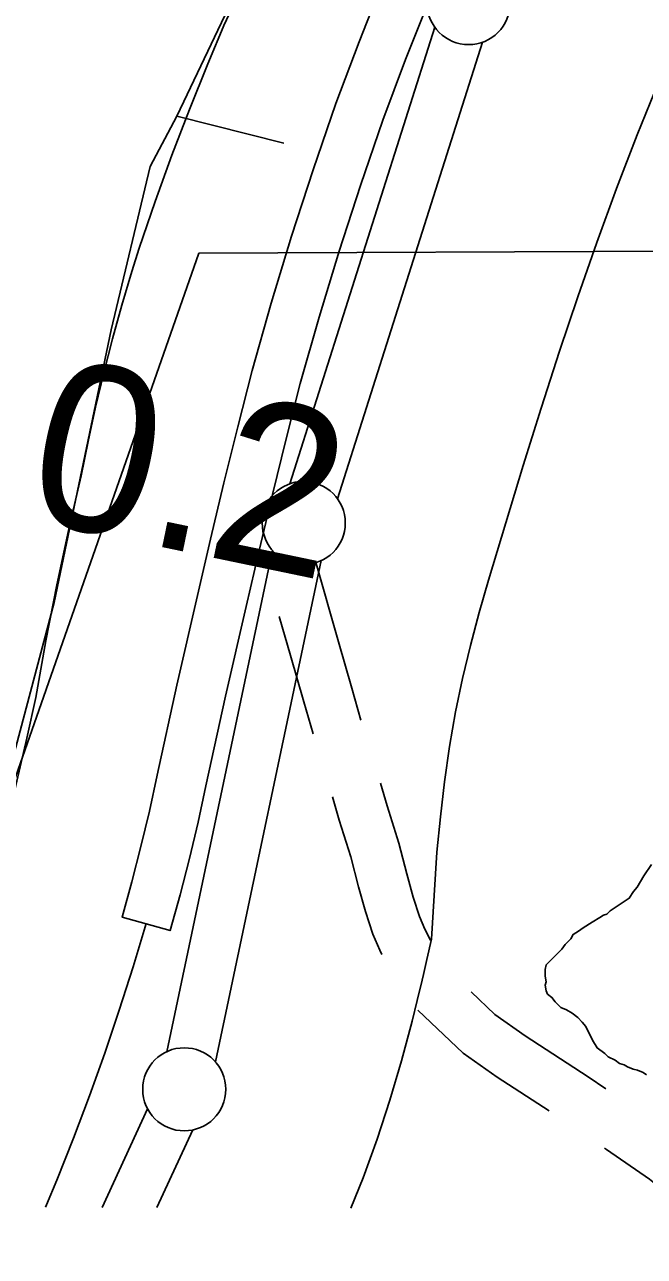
# Model space of a CAD drawing. Extents: x 3172297 to 3210190, y 958463 to 983887.
# Drawn here: x 3186145 to 3186518, y 963866 to 964607 of the extents above; entities that cross this region are included whole.
import ezdxf

# ---------------------------------------------------------------- set-up
doc = ezdxf.new("R2010")
doc.units = 0
for name, color, linetype in [('V-LEVE-TOET', 7, 'Continuous'), ('V-RIVR-RANG', 7, 'Continuous'), ('V-ROAD-CNTR', 7, 'Continuous'), ('V-SITE-VEGE', 7, 'Continuous'), ('V-SURV-LINE', 7, 'Continuous'), ('V-TOPO-BNDY', 7, 'Continuous'), ('V-TOPO-SHOR', 7, 'Continuous')]:
    doc.layers.add(name, color=color, linetype=linetype)

msp = doc.modelspace()

# ---------------------------------------------------------------- linework, layer by layer
at = {"layer": 'V-LEVE-TOET'}
for points in [[(3186178.76, 964335.96), (3186178.76, 964335.96), (3186182.96, 964356.66), (3186187.52, 964377.28), (3186192.44, 964397.82), (3186197.71, 964418.27), (3186203.34, 964438.62), (3186209.33, 964458.87), (3186213.74, 964473.03), (3186213.74, 964473.03), (3186223.31, 964501.02), (3186233.37, 964528.84), (3186243.91, 964556.48), (3186254.93, 964583.93), (3186265.2, 964608.32), (3186264.76, 964607.39), (3186303.51, 964690.49)], [(3186523.62, 964566.91), (3186513.2, 964541.19), (3186500.83, 964508.87), (3186488.91, 964476.36), (3186477.46, 964443.7), (3186466.47, 964410.87), (3186455.5, 964376.55), (3186444.74, 964342.15), (3186434.19, 964307.69), (3186423.84, 964273.17), (3186418.14, 964253.56), (3186412.93, 964233.81), (3186408.19, 964213.94), (3186403.94, 964193.97), (3186400.44, 964172.94), (3186397.4, 964151.83), (3186394.84, 964130.65), (3186392.75, 964109.43), (3186391.04, 964083.27), (3186389.6, 964057.1), (3186386.76, 964044.74), (3186384.65, 964035.72), (3186383.87, 964032.38), (3186380.92, 964020.03), (3186377.92, 964007.69), (3186371.54, 963983.85), (3186364.5, 963960.19), (3186356.8, 963936.72), (3186348.46, 963913.48), (3186340.94, 963895.24)], [(3186129.91, 964109.02), (3186146.04, 964178.03), (3186151.51, 964202.58), (3186151.51, 964202.58), (3186157.55, 964236.51), (3186164.17, 964270.34), (3186171.38, 964304.05), (3186178.76, 964335.96)]]:
    msp.add_lwpolyline(points, dxfattribs=at)
at = {"layer": 'V-ROAD-CNTR'}
for points in [[(3186388.26, 964622.85), (3186373.93, 964586.42), (3186360.18, 964549.9), (3186346.73, 964510.7), (3186333.97, 964471.17), (3186321.91, 964431.42), (3186310.59, 964391.54), (3186302.11, 964358.16), (3186293.85, 964324.58), (3186285.83, 964290.93), (3186278.06, 964257.17), (3186265.67, 964203.29), (3186253.86, 964149.28), (3186249.12, 964127.44), (3186243.92, 964105.55), (3186238.3, 964083.76), (3186232.3, 964062.22), (3186203.4, 964070.27), (3186209.32, 964091.53), (3186214.79, 964112.76), (3186219.86, 964134.1), (3186224.55, 964155.67), (3186236.4, 964209.85), (3186248.82, 964263.9), (3186256.62, 964297.77), (3186264.69, 964331.63), (3186273.01, 964365.44), (3186281.61, 964399.33), (3186293.12, 964439.87), (3186305.33, 964480.13), (3186318.27, 964520.17), (3186331.94, 964560.05), (3186345.94, 964597.2), (3186360.43, 964634.03)], [(3186319.66, 964284.61), (3186333.5, 964236.05), (3186341.53, 964208.19), (3186347.12, 964188.87)], [(3186297.98, 964251.24), (3186304.66, 964227.79), (3186312.71, 964199.87), (3186318.27, 964180.64)], [(3186358.93, 964150.88), (3186362.79, 964137.24), (3186369.95, 964114.9), (3186374.71, 964096.29), (3186378.52, 964082.33), (3186382.29, 964070.63), (3186385.58, 964063.14), (3186388.84, 964056.52), (3186389.01, 964056.27)], [(3186330.08, 964142.66), (3186334.06, 964128.58), (3186341.1, 964106.6), (3186345.7, 964088.62), (3186349.75, 964073.77), (3186354.2, 964059.97), (3186358.37, 964050.48), (3186359.69, 964047.8)], [(3186217.9, 964066.43), (3186210.03, 964040.32), (3186201.71, 964014.34), (3186192.96, 963988.51), (3186183.77, 963962.83), (3186174.15, 963937.3), (3186164.1, 963911.95), (3186158, 963897.13), (3186158, 963897.13), (3186157.36, 963895.7)], [(3186413.34, 964025.25), (3186427.55, 964011.64), (3186445.86, 963998.83), (3186483.76, 963974.23), (3186494.32, 963967.03)], [(3186381.36, 964014.33), (3186408.47, 963988.38), (3186429.08, 963973.95), (3186460.37, 963953.64)], [(3186493.52, 963931.27), (3186494.79, 963930.4), (3186520.63, 963912.69), (3186546.74, 963891.79), (3186556.92, 963883.22)]]:
    msp.add_lwpolyline(points, dxfattribs=at)
at = {"layer": 'V-SITE-VEGE'}
msp.add_lwpolyline([(3186518.91, 963975.43), (3186516.88, 963976.78), (3186513.49, 963978.12), (3186510.78, 963978.78), (3186507.39, 963980.13), (3186505.36, 963981.47), (3186502.65, 963982.14), (3186499.94, 963984.16), (3186495.87, 963986.18), (3186493.83, 963988.21), (3186489.08, 963991.57), (3186486.36, 963996.3), (3186482.27, 964004.41), (3186480.23, 964007.11), (3186477.52, 964009.81), (3186474.12, 964012.51), (3186470.73, 964014.53), (3186467.35, 964015.87), (3186463.95, 964019.24), (3186461.91, 964021.94), (3186459.2, 964023.96), (3186458.51, 964025.99), (3186457.83, 964029.37), (3186458.5, 964031.41), (3186457.81, 964034.79), (3186457.8, 964038.85), (3186458.46, 964041.56), (3186467.91, 964051.06), (3186469.93, 964053.78), (3186473.3, 964057.17), (3186474.65, 964059.89), (3186478.02, 964061.93), (3186480.73, 964063.96), (3186486.13, 964067.37), (3186490.86, 964070.09), (3186492.88, 964071.45), (3186494.91, 964072.13), (3186496.94, 964074.17), (3186508.42, 964081.65), (3186511.11, 964085.72), (3186513.13, 964088.43), (3186517.17, 964095.22), (3186521.89, 964102)], dxfattribs=at)
at = {"layer": 'V-SURV-LINE'}
for points in [[(3186304.4, 964331.12), (3186391.5, 964605.92)], [(3186420.1, 964596.86), (3186332.99, 964322.06)], [(3186230.27, 963989.33), (3186293.86, 964291.08)], [(3186323.21, 964284.88), (3186259.62, 963983.12)], [(3186191.35, 963895.61), (3186218.81, 963954.86)], [(3186246.03, 963942.24), (3186224.38, 963895.53)]]:
    msp.add_lwpolyline(points, dxfattribs=at)
for centre in [(3186411.84, 964620.44), (3186312.66, 964307.54), (3186240.82, 963966.67)]:
    msp.add_circle(centre, 25, dxfattribs=at)
at = {"layer": 'V-TOPO-BNDY'}
msp.add_lwpolyline([(3186048.77, 963895.97), (3186249.57, 964469.98), (3198733.3, 964517.56), (3198114.71, 963866.13)], dxfattribs=at)
at = {"layer": 'V-TOPO-SHOR'}
for points in [[(3186629.69, 965458.4), (3186625.97, 965399.48), (3186611.57, 965353.09), (3186579.25, 965279.97), (3186471.58, 965062.4), (3186265.14, 964612.96), (3186236.42, 964552.32), (3186300.66, 964536.09)], [(3186065.17, 963897.46), (3186086.79, 963974.18), (3186162.49, 964259.68), (3186196.82, 964423.86), (3186220.27, 964522.01), (3186236.42, 964552.32)]]:
    msp.add_lwpolyline(points, dxfattribs=at)

# ---------------------------------------------------------------- texts
at = {"layer": 'V-RIVR-RANG'}
msp.add_text('11+10.2', height=100, rotation=348.25056, dxfattribs=at).set_placement((3185847.86, 964371.98))

doc.saveas('drawing.dxf')
